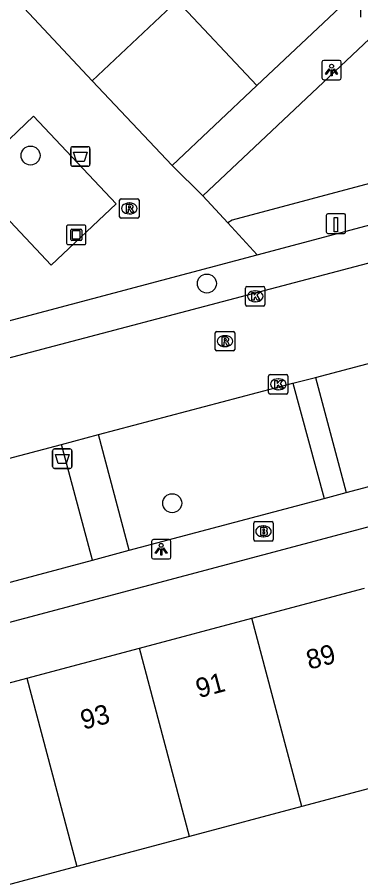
# Model space of a CAD drawing. Extents: x 162542 to 163144, y 380786 to 381511.
# Drawn here: x 162955.91 to 162973.61, y 381157.4 to 381201.72 of the extents above; entities that cross this region are included whole.
import ezdxf

# ---------------------------------------------------------------- set-up
doc = ezdxf.new("R2010")
doc.units = 0
for name, color, linetype in [('IMGEO_Afvalbak', 7, 'Continuous'), ('IMGEO_Boom', 7, 'Continuous'), ('IMGEO_Brandkraan', 7, 'Continuous'), ('IMGEO_Kolk', 7, 'Continuous'), ('IMGEO_Kunstobject', 7, 'Continuous'), ('IMGEO_Laadpaal', 7, 'Continuous'), ('IMGEO_Lichtpunt', 7, 'Continuous'), ('IMGEO_Muur', 7, 'Continuous'), ('IMGEO_Pand', 7, 'Continuous'), ('IMGEO_Pand_nummerreeks', 7, 'Continuous'), ('IMGEO_Rijbaan_lokaal_open', 7, 'Continuous'), ('IMGEO_Rioolput', 7, 'Continuous'), ('IMGEO_Voetpad_open', 7, 'Continuous')]:
    doc.layers.add(name, color=color, linetype=linetype)

msp = doc.modelspace()

# ---------------------------------------------------------------- linework, layer by layer
at = {"layer": 'IMGEO_Afvalbak'}
for p, q in [((162958.762, 381195.06), (162959.552, 381195.06)), ((162959.552, 381195.06), (162958.762, 381195.06)), ((162958.662, 381194.16), (162958.662, 381194.96)), ((162958.662, 381194.96), (162958.662, 381194.16)), ((162959.652, 381194.96), (162959.652, 381194.16)), ((162959.652, 381194.16), (162959.652, 381194.96)), ((162959.552, 381194.06), (162958.762, 381194.06)), ((162958.762, 381194.06), (162959.552, 381194.06)), ((162957.833, 381179.513), (162958.623, 381179.513)), ((162958.623, 381179.513), (162957.833, 381179.513)), ((162957.733, 381178.613), (162957.733, 381179.413)), ((162957.733, 381179.413), (162957.733, 381178.613)), ((162958.723, 381179.413), (162958.723, 381178.613)), ((162958.723, 381178.613), (162958.723, 381179.413)), ((162958.623, 381178.513), (162957.833, 381178.513)), ((162957.833, 381178.513), (162958.623, 381178.513))]:
    msp.add_line(p, q, dxfattribs=at)
for points in [[(162958.805, 381194.774), (162959.509, 381194.774), (162959.36, 381194.304), (162958.954, 381194.304), (162958.805, 381194.774)], [(162957.876, 381179.227), (162958.58, 381179.227), (162958.431, 381178.757), (162958.025, 381178.757), (162957.876, 381179.227)]]:
    msp.add_lwpolyline(points, dxfattribs=at)
for centre, start, end in [((162958.762, 381194.96), 90, 180), ((162958.762, 381194.96), 90, 180), ((162959.552, 381194.96), 0, 90), ((162959.552, 381194.96), 360, 90), ((162958.762, 381194.16), 180, 270), ((162958.762, 381194.16), 180, 270), ((162959.552, 381194.16), 270, 0), ((162959.552, 381194.16), 270, 0), ((162957.833, 381179.413), 90, 180), ((162957.833, 381179.413), 90, 180), ((162958.623, 381179.413), 0, 90), ((162958.623, 381179.413), 360, 90), ((162957.833, 381178.613), 180, 270), ((162957.833, 381178.613), 180, 270), ((162958.623, 381178.613), 270, 0), ((162958.623, 381178.613), 270, 0)]:
    msp.add_arc(centre, 0.1, start, end, dxfattribs=at)
at = {"layer": 'IMGEO_Boom'}
for centre in [(162956.594, 381194.609), (162965.677, 381188.023), (162963.893, 381176.721)]:
    msp.add_circle(centre, 0.489, dxfattribs=at)
at = {"layer": 'IMGEO_Brandkraan'}
for p, q in [((162968.094, 381174.846), (162968.094, 381175.698)), ((162968.169, 381175.772), (162969.021, 381175.772)), ((162968.582, 381175.552), (162968.607, 381175.552)), ((162969.095, 381175.698), (162969.095, 381174.846)), ((162969.021, 381174.772), (162968.169, 381174.772)), ((162968.605, 381174.992), (162968.58, 381174.992))]:
    msp.add_line(p, q, dxfattribs=at)
for points in [[(162968.094, 381174.846), (162968.094, 381175.698)], [(162968.169, 381175.772), (162969.021, 381175.772)], [(162969.095, 381175.698), (162969.095, 381174.846)], [(162968.442, 381175.472), (162968.442, 381175.072), (162968.655, 381175.072)], [(162968.673, 381175.472), (162968.442, 381175.472)], [(162968.621, 381175.391), (162968.567, 381175.391), (162968.567, 381175.315)], [(162968.567, 381175.315), (162968.62, 381175.315)], [(162968.629, 381175.239), (162968.567, 381175.239), (162968.567, 381175.158)], [(162968.567, 381175.158), (162968.629, 381175.158)], [(162969.021, 381174.772), (162968.169, 381174.772)]]:
    msp.add_lwpolyline(points, dxfattribs=at)
for centre, radius, start, end in [((162968.171, 381175.696), 0.0765, 91.552, 178.448), ((162968.171, 381175.696), 0.0765, 91.552, 178.448), ((162969.019, 381175.696), 0.0765, 1.552, 88.448), ((162969.019, 381175.696), 0.0765, 1.552, 88.448), ((162968.622, 381175.353), 0.0379, 267.8285, 90.9355), ((162968.63, 381175.198), 0.0404, 269.8759, 90.5077), ((162968.661, 381175.323), 0.251, 268.6676, 293.5347), ((162968.677, 381175.327), 0.145, 59.4692, 91.5367), ((162968.702, 381175.374), 0.0922, 285.5137, 58.1501), ((162968.707, 381175.182), 0.105, 301.3115, 78.989), ((162968.171, 381174.848), 0.0765, 181.552, 268.448), ((162968.171, 381174.848), 0.0765, 181.552, 268.448), ((162969.019, 381174.848), 0.0765, 271.552, 358.448), ((162969.019, 381174.848), 0.0765, 271.552, 358.448)]:
    msp.add_arc(centre, radius, start, end, dxfattribs=at)
for centre, major_axis, ratio, start_param, end_param in [((162968.581, 381175.272), (-0.387, 0.002), 0.722429, 4.712389, 7.853982), ((162968.606, 381175.272), (-0.39, 0.002), 0.717154, 1.570796, 4.712389)]:
    msp.add_ellipse(centre, major_axis=major_axis, ratio=ratio, start_param=start_param, end_param=end_param, dxfattribs=at)
at = {"layer": 'IMGEO_Kolk'}
for p, q in [((162973.608, 381201.724), (162973.608, 381202.576)), ((162967.668, 381186.941), (162967.668, 381187.793)), ((162967.743, 381187.867), (162968.595, 381187.867)), ((162968.156, 381187.647), (162968.181, 381187.647)), ((162968.669, 381187.793), (162968.669, 381186.941)), ((162968.179, 381187.087), (162968.154, 381187.087)), ((162968.595, 381186.867), (162967.743, 381186.867)), ((162968.856, 381182.412), (162968.856, 381183.264)), ((162968.931, 381183.338), (162969.783, 381183.338)), ((162969.344, 381183.118), (162969.369, 381183.118)), ((162969.857, 381183.264), (162969.857, 381182.412)), ((162969.783, 381182.338), (162968.931, 381182.338)), ((162969.367, 381182.558), (162969.342, 381182.558))]:
    msp.add_line(p, q, dxfattribs=at)
for points in [[(162973.608, 381201.724), (162973.608, 381202.576)], [(162967.668, 381186.941), (162967.668, 381187.793)], [(162967.743, 381187.867), (162968.595, 381187.867)], [(162967.989, 381187.567), (162968.112, 381187.567), (162968.112, 381187.416), (162968.242, 381187.567), (162968.406, 381187.567), (162968.26, 381187.416), (162968.413, 381187.167), (162968.261, 381187.167), (162968.176, 381187.331), (162968.112, 381187.264), (162968.112, 381187.167), (162967.989, 381187.167), (162967.989, 381187.567)], [(162968.669, 381187.793), (162968.669, 381186.941)], [(162968.595, 381186.867), (162967.743, 381186.867)], [(162968.856, 381182.412), (162968.856, 381183.264)], [(162968.931, 381183.338), (162969.783, 381183.338)], [(162969.177, 381183.038), (162969.3, 381183.038), (162969.3, 381182.887), (162969.43, 381183.038), (162969.594, 381183.038), (162969.448, 381182.887), (162969.601, 381182.638), (162969.449, 381182.638), (162969.364, 381182.802), (162969.3, 381182.735), (162969.3, 381182.638), (162969.177, 381182.638), (162969.177, 381183.038)], [(162969.857, 381183.264), (162969.857, 381182.412)], [(162969.783, 381182.338), (162968.931, 381182.338)]]:
    msp.add_lwpolyline(points, dxfattribs=at)
for centre, start, end in [((162967.745, 381187.791), 91.552, 178.448), ((162967.745, 381187.791), 91.552, 178.448), ((162968.593, 381187.791), 1.552, 88.448), ((162968.593, 381187.791), 1.552, 88.448), ((162967.745, 381186.943), 181.552, 268.448), ((162967.745, 381186.943), 181.552, 268.448), ((162968.593, 381186.943), 271.552, 358.448), ((162968.593, 381186.943), 271.552, 358.448), ((162968.933, 381183.262), 91.552, 178.448), ((162968.933, 381183.262), 91.552, 178.448), ((162969.781, 381183.262), 1.552, 88.448), ((162969.781, 381183.262), 1.552, 88.448), ((162968.933, 381182.414), 181.552, 268.448), ((162968.933, 381182.414), 181.552, 268.448), ((162969.781, 381182.414), 271.552, 358.448), ((162969.781, 381182.414), 271.552, 358.448)]:
    msp.add_arc(centre, 0.0765, start, end, dxfattribs=at)
for centre, major_axis, ratio, start_param, end_param in [((162968.155, 381187.367), (-0.387, 0.002), 0.722429, 4.712389, 7.853982), ((162968.18, 381187.367), (-0.39, 0.002), 0.717154, 1.570796, 4.712389), ((162969.343, 381182.838), (-0.387, 0.002), 0.722429, 4.712389, 7.853982), ((162969.368, 381182.838), (-0.39, 0.002), 0.717154, 1.570796, 4.712389)]:
    msp.add_ellipse(centre, major_axis=major_axis, ratio=ratio, start_param=start_param, end_param=end_param, dxfattribs=at)
at = {"layer": 'IMGEO_Kunstobject'}
for p, q in [((162959.366, 381191.025), (162958.525, 381191.025)), ((162959.366, 381191.025), (162958.525, 381191.025)), ((162958.45, 381190.941), (162958.45, 381190.1)), ((162958.45, 381190.941), (162958.45, 381190.1)), ((162958.664, 381190.289), (162958.664, 381190.763)), ((162958.714, 381190.813), (162959.188, 381190.813)), ((162958.744, 381190.713), (162958.744, 381190.339)), ((162959.138, 381190.733), (162958.764, 381190.733)), ((162959.158, 381190.339), (162959.158, 381190.713)), ((162959.238, 381190.763), (162959.238, 381190.289)), ((162959.45, 381190.109), (162959.45, 381190.95)), ((162959.45, 381190.109), (162959.45, 381190.95)), ((162959.188, 381190.239), (162958.714, 381190.239)), ((162958.764, 381190.319), (162959.138, 381190.319)), ((162958.534, 381190.025), (162959.375, 381190.025)), ((162958.534, 381190.025), (162959.375, 381190.025))]:
    msp.add_line(p, q, dxfattribs=at)
for centre, radius, start, end in [((162958.528, 381190.947), 0.0779, 92.4484, 184.2845), ((162958.528, 381190.947), 0.0779, 92.4484, 184.2845), ((162959.372, 381190.947), 0.0779, 2.4484, 94.2845), ((162959.372, 381190.947), 0.0779, 2.4484, 94.2845), ((162958.714, 381190.763), 0.05, 90, 180), ((162958.764, 381190.713), 0.02, 90, 180), ((162959.138, 381190.713), 0.02, 360, 90), ((162959.188, 381190.763), 0.05, 360, 90), ((162958.714, 381190.289), 0.05, 180, 270), ((162958.764, 381190.339), 0.02, 180, 270), ((162959.138, 381190.339), 0.02, 270, 0), ((162959.188, 381190.289), 0.05, 270, 0), ((162958.528, 381190.103), 0.0779, 182.4484, 274.2845), ((162958.528, 381190.103), 0.0779, 182.4484, 274.2845), ((162959.372, 381190.103), 0.0779, 272.4484, 4.2845), ((162959.372, 381190.103), 0.0779, 272.4484, 4.2845)]:
    msp.add_arc(centre, radius, start, end, dxfattribs=at)
at = {"layer": 'IMGEO_Laadpaal'}
for p, q in [((162971.829, 381191.52), (162971.829, 381190.679)), ((162971.829, 381191.52), (162971.829, 381190.679)), ((162972.745, 381191.604), (162971.904, 381191.604)), ((162972.745, 381191.604), (162971.904, 381191.604)), ((162972.829, 381190.688), (162972.829, 381191.529)), ((162972.829, 381190.688), (162972.829, 381191.529)), ((162971.913, 381190.604), (162972.754, 381190.604)), ((162971.913, 381190.604), (162972.754, 381190.604))]:
    msp.add_line(p, q, dxfattribs=at)
msp.add_lwpolyline([(162972.244, 381191.417), (162972.404, 381191.417), (162972.404, 381190.684), (162972.244, 381190.684), (162972.244, 381191.417)], dxfattribs=at)
for centre, start, end in [((162971.907, 381191.526), 92.4484, 184.2845), ((162971.907, 381191.526), 92.4484, 184.2845), ((162972.751, 381191.526), 2.4484, 94.2845), ((162972.751, 381191.526), 2.4484, 94.2845), ((162971.907, 381190.682), 182.4484, 274.2845), ((162971.907, 381190.682), 182.4484, 274.2845), ((162972.751, 381190.682), 272.4484, 4.2845), ((162972.751, 381190.682), 272.4484, 4.2845)]:
    msp.add_arc(centre, 0.0779, start, end, dxfattribs=at)
at = {"layer": 'IMGEO_Lichtpunt'}
for p, q in [((162972.507, 381199.502), (162971.699, 381199.502)), ((162972.507, 381199.502), (162971.699, 381199.502)), ((162971.605, 381199.407), (162971.605, 381198.6)), ((162971.605, 381199.407), (162971.605, 381198.6)), ((162972.601, 381198.6), (162972.601, 381199.407)), ((162972.601, 381198.6), (162972.601, 381199.407)), ((162971.699, 381198.506), (162972.507, 381198.506)), ((162971.699, 381198.506), (162972.507, 381198.506)), ((162962.827, 381174.757), (162962.827, 381173.95)), ((162962.827, 381174.757), (162962.827, 381173.95)), ((162963.729, 381174.852), (162962.921, 381174.852)), ((162963.729, 381174.852), (162962.921, 381174.852)), ((162963.823, 381173.95), (162963.823, 381174.757)), ((162963.823, 381173.95), (162963.823, 381174.757)), ((162962.921, 381173.856), (162963.729, 381173.856)), ((162962.921, 381173.856), (162963.729, 381173.856))]:
    msp.add_line(p, q, dxfattribs=at)
for points in [[(162971.979, 381199.071), (162972.018, 381199.043), (162971.83, 381198.781), (162971.792, 381198.808), (162971.979, 381199.071)], [(162972.081, 381199.023), (162972.128, 381199.023), (162972.128, 381198.701), (162972.081, 381198.701), (162972.081, 381199.023)], [(162972.191, 381199.043), (162972.229, 381199.07), (162972.416, 381198.808), (162972.377, 381198.78), (162972.191, 381199.043)], [(162963.201, 381174.421), (162963.24, 381174.393), (162963.052, 381174.131), (162963.014, 381174.158), (162963.201, 381174.421)], [(162963.303, 381174.373), (162963.35, 381174.373), (162963.35, 381174.051), (162963.303, 381174.051), (162963.303, 381174.373)], [(162963.413, 381174.393), (162963.451, 381174.42), (162963.638, 381174.158), (162963.599, 381174.13), (162963.413, 381174.393)]]:
    msp.add_lwpolyline(points, dxfattribs=at)
for centre in [(162972.104, 381199.205), (162963.326, 381174.555)]:
    msp.add_circle(centre, 0.0994, dxfattribs=at)
for centre, start, end in [((162971.699, 381199.407), 90, 180), ((162971.699, 381199.407), 90, 180), ((162972.507, 381199.407), 0, 90), ((162972.507, 381199.407), 0, 90), ((162971.699, 381198.6), 180, 270), ((162971.699, 381198.6), 180, 270), ((162972.507, 381198.6), 270, 0), ((162972.507, 381198.6), 270, 360), ((162962.921, 381174.757), 90, 180), ((162962.921, 381174.757), 90, 180), ((162963.729, 381174.757), 0, 90), ((162963.729, 381174.757), 0, 90), ((162962.921, 381173.95), 180, 270), ((162962.921, 381173.95), 180, 270), ((162963.729, 381173.95), 270, 0), ((162963.729, 381173.95), 270, 360)]:
    msp.add_arc(centre, 0.0946, start, end, dxfattribs=at)
at = {"layer": 'IMGEO_Muur'}
for points in [[(162959.774, 381198.46), (162963.89, 381194.094)], [(162963.89, 381194.094), (162968.257, 381198.213)]]:
    msp.add_lwpolyline(points, dxfattribs=at)
at = {"layer": 'IMGEO_Pand'}
for points in [[(162968.257, 381198.213), (162981.688, 381210.831)], [(162959.774, 381198.46), (162951.248, 381207.533)], [(162959.774, 381198.46), (162964.15, 381202.572), (162968.257, 381198.213)], [(162968.003, 381170.804), (162973.801, 381172.346)], [(162962.204, 381169.262), (162968.003, 381170.804)], [(162970.578, 381161.118), (162968.003, 381170.804)], [(162956.406, 381167.72), (162962.204, 381169.262)], [(162964.779, 381159.576), (162962.204, 381169.262)], [(162950.607, 381166.178), (162956.406, 381167.72)], [(162956.406, 381167.72), (162958.981, 381158.033)], [(162976.376, 381162.661), (162970.578, 381161.118)], [(162970.578, 381161.118), (162964.779, 381159.576)], [(162964.779, 381159.576), (162958.981, 381158.033)], [(162958.981, 381158.033), (162953.183, 381156.491)]]:
    msp.add_lwpolyline(points, dxfattribs=at)
at = {"layer": 'IMGEO_Rijbaan_lokaal_open'}
for points in [[(163029.671, 381203.749), (162939.834, 381180.075), (162923.178, 381175.528)], [(162971.268, 381183.196), (162981.715, 381185.95)], [(162970.109, 381182.891), (162971.268, 381183.196)], [(162960.101, 381180.253), (162970.109, 381182.891)], [(162958.186, 381179.749), (162960.101, 381180.253)], [(162948.093, 381177.085), (162958.186, 381179.749)]]:
    msp.add_lwpolyline(points, dxfattribs=at)
at = {"layer": 'IMGEO_Rioolput'}
for p, q in [((162961.258, 381192.388), (162962.11, 381192.388)), ((162961.183, 381191.462), (162961.183, 381192.314)), ((162961.671, 381192.168), (162961.696, 381192.168)), ((162962.184, 381192.314), (162962.184, 381191.462)), ((162961.694, 381191.608), (162961.669, 381191.608)), ((162962.11, 381191.388), (162961.258, 381191.388)), ((162966.111, 381184.634), (162966.111, 381185.486)), ((162966.186, 381185.56), (162967.038, 381185.56)), ((162966.599, 381185.34), (162966.624, 381185.34)), ((162967.112, 381185.486), (162967.112, 381184.634)), ((162967.038, 381184.56), (162966.186, 381184.56)), ((162966.622, 381184.78), (162966.597, 381184.78))]:
    msp.add_line(p, q, dxfattribs=at)
for points in [[(162961.258, 381192.388), (162962.11, 381192.388)], [(162961.183, 381191.462), (162961.183, 381192.314)], [(162961.772, 381192.086), (162961.52, 381192.088), (162961.52, 381191.688)], [(162961.698, 381192.007), (162961.644, 381192.007), (162961.644, 381191.926)], [(162961.644, 381191.926), (162961.696, 381191.926)], [(162962.184, 381192.314), (162962.184, 381191.462)], [(162961.52, 381191.688), (162961.644, 381191.688), (162961.644, 381191.85), (162961.655, 381191.85)], [(162961.702, 381191.821), (162961.773, 381191.688), (162961.913, 381191.688), (162961.848, 381191.814)], [(162962.11, 381191.388), (162961.258, 381191.388)], [(162966.111, 381184.634), (162966.111, 381185.486)], [(162966.186, 381185.56), (162967.038, 381185.56)], [(162966.7, 381185.258), (162966.448, 381185.26), (162966.448, 381184.86)], [(162967.112, 381185.486), (162967.112, 381184.634)], [(162966.448, 381184.86), (162966.572, 381184.86), (162966.572, 381185.022), (162966.583, 381185.022)], [(162966.626, 381185.179), (162966.572, 381185.179), (162966.572, 381185.098)], [(162966.572, 381185.098), (162966.624, 381185.098)], [(162966.63, 381184.993), (162966.701, 381184.86), (162966.841, 381184.86), (162966.776, 381184.986)], [(162967.038, 381184.56), (162966.186, 381184.56)]]:
    msp.add_lwpolyline(points, dxfattribs=at)
for centre, radius, start, end in [((162961.26, 381192.312), 0.0765, 91.552, 178.448), ((162961.26, 381192.312), 0.0765, 91.552, 178.448), ((162962.108, 381192.312), 0.0765, 1.552, 88.448), ((162962.108, 381192.312), 0.0765, 1.552, 88.448), ((162961.68, 381192.115), 0.19, 274.7715, 282.9687), ((162961.704, 381191.911), 0.0964, 77.0061, 93.1865), ((162961.718, 381191.968), 0.0378, 276.6634, 79.6772), ((162961.771, 381191.976), 0.109, 350.3612, 89.416), ((162961.769, 381191.976), 0.112, 277.5842, 350.9817), ((162961.26, 381191.464), 0.0765, 181.552, 268.448), ((162961.26, 381191.464), 0.0765, 181.552, 268.448), ((162961.654, 381191.797), 0.0533, 26.0293, 88.6989), ((162961.753, 381191.761), 0.108, 29.5134, 73.7905), ((162962.108, 381191.464), 0.0765, 271.552, 358.448), ((162962.108, 381191.464), 0.0765, 271.552, 358.448), ((162966.188, 381185.484), 0.0765, 91.552, 178.448), ((162966.188, 381185.484), 0.0765, 91.552, 178.448), ((162966.699, 381185.148), 0.109, 350.3612, 89.416), ((162967.036, 381185.484), 0.0765, 1.552, 88.448), ((162967.036, 381185.484), 0.0765, 1.552, 88.448), ((162966.582, 381184.969), 0.0533, 26.0293, 88.6989), ((162966.608, 381185.287), 0.19, 274.7715, 282.9687), ((162966.632, 381185.083), 0.0964, 77.0061, 93.1865), ((162966.646, 381185.14), 0.0378, 276.6634, 79.6772), ((162966.697, 381185.148), 0.112, 277.5842, 350.9817), ((162966.681, 381184.933), 0.108, 29.5134, 73.7905), ((162966.188, 381184.636), 0.0765, 181.552, 268.448), ((162966.188, 381184.636), 0.0765, 181.552, 268.448), ((162967.036, 381184.636), 0.0765, 271.552, 358.448), ((162967.036, 381184.636), 0.0765, 271.552, 358.448)]:
    msp.add_arc(centre, radius, start, end, dxfattribs=at)
for centre, major_axis, ratio, start_param, end_param in [((162961.67, 381191.888), (-0.387, 0.002), 0.722429, 4.712389, 7.853982), ((162961.695, 381191.888), (-0.39, 0.002), 0.717154, 1.570796, 4.712389), ((162966.598, 381185.06), (-0.387, 0.002), 0.722429, 4.712389, 7.853982), ((162966.623, 381185.06), (-0.39, 0.002), 0.717154, 1.570796, 4.712389)]:
    msp.add_ellipse(centre, major_axis=major_axis, ratio=ratio, start_param=start_param, end_param=end_param, dxfattribs=at)
at = {"layer": 'IMGEO_Voetpad_open'}
for points in [[(162965.477, 381192.532), (162983.227, 381209.253)], [(162968.263, 381189.504), (163008.469, 381200.178), (163009.881, 381200.547), (163029.17, 381205.595), (163029.671, 381203.749)], [(163003.712, 381201.081), (162966.985, 381191.284), (162966.757, 381191.138)], [(162963.89, 381194.094), (162959.774, 381198.46)], [(162968.257, 381198.213), (162963.89, 381194.094)], [(162956.739, 381196.635), (162961.012, 381192.127), (162957.656, 381188.976), (162953.416, 381193.464), (162956.739, 381196.635)], [(163048.392, 381195.282), (163005.842, 381183.958), (162943.75, 381167.455), (162938.228, 381165.977)], [(162965.477, 381192.532), (162963.89, 381194.094)], [(162966.757, 381191.138), (162965.477, 381192.532)], [(162966.757, 381191.138), (162968.263, 381189.504)], [(162944.204, 381183.118), (162945.307, 381183.409), (162968.263, 381189.504)], [(162971.268, 381183.196), (162972.863, 381177.268)], [(162970.109, 381182.891), (162971.713, 381176.963)], [(162961.683, 381174.305), (162960.101, 381180.253)], [(162972.863, 381177.268), (162983.289, 381180.032)], [(162959.78, 381173.79), (162958.186, 381179.749)], [(162961.683, 381174.305), (162971.713, 381176.963)], [(162971.713, 381176.963), (162972.863, 381177.268)], [(162959.78, 381173.79), (162961.683, 381174.305)], [(162949.683, 381171.106), (162959.78, 381173.79)]]:
    msp.add_lwpolyline(points, dxfattribs=at)

# ---------------------------------------------------------------- texts
at = {"layer": 'IMGEO_Pand_nummerreeks'}
for s, rotation, p in [('89', 14.7151, (162970.952, 381168.151)), ('91', 14.9135, (162965.263, 381166.687)), ('93', 14.6568, (162959.317, 381165.062))]:
    msp.add_text(s, height=1, rotation=rotation, dxfattribs=at).set_placement(p)

doc.saveas('drawing.dxf')
